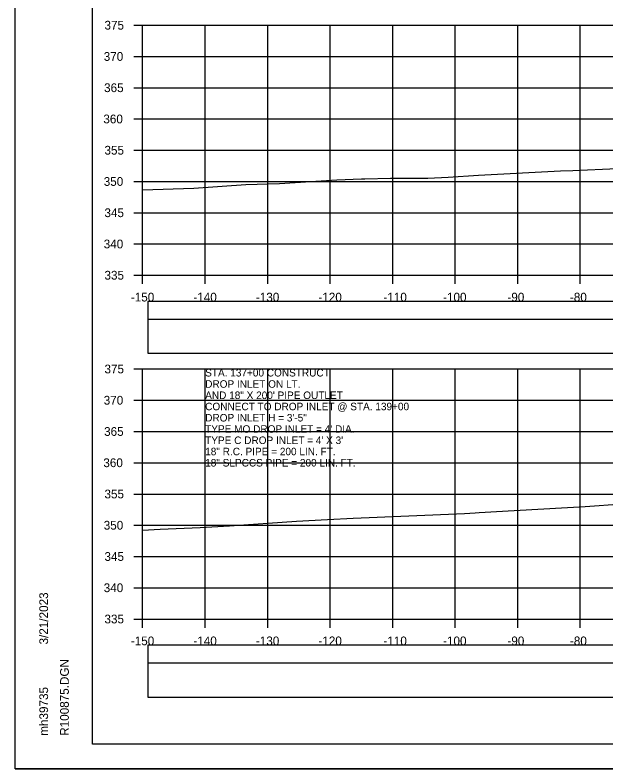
# Model space of a CAD drawing. Extents: x 1368122 to 1710785, y 373130 to 557566.
# Drawn here: x 1368518.5 to 1368613, y 378463.8 to 378584.4 of the extents above; entities that cross this region are included whole.
import ezdxf

# ---------------------------------------------------------------- set-up
doc = ezdxf.new("R2010")
doc.units = 0
for name, color, linetype in [('R_Alt Surface', 7, 'Continuous'), ('R_Axis', 7, 'Continuous'), ('R_Axis Annot', 7, 'Continuous'), ('R_Border', 7, 'Continuous'), ('R_Exist Surface', 7, 'Continuous'), ('R_Grid', 7, 'Continuous'), ('R_No Plot', 7, 'Continuous'), ('R_Water Annot', 7, 'Continuous')]:
    doc.layers.add(name, color=color, linetype=linetype)

msp = doc.modelspace()

# ---------------------------------------------------------------- linework, layer by layer
for points in [[(1368539.73, 378530.28), (1368838.03, 378530.28), (1368838.03, 378535.7), (1368539.73, 378535.7)], [(1368539.73, 378475.28), (1368838.03, 378475.28), (1368838.03, 378480.7), (1368539.73, 378480.7)]]:
    msp.add_lwpolyline(points, close=True)
at = {"layer": 'R_Alt Surface'}
for points in [[(1368539.73, 378535.75), (1368838.03, 378535.75), (1368838.03, 378538.57), (1368539.73, 378538.57)], [(1368539.73, 378480.75), (1368838.03, 378480.75), (1368838.03, 378483.57), (1368539.73, 378483.57)]]:
    msp.add_lwpolyline(points, close=True, dxfattribs=at)
at = {"layer": 'R_Axis'}
for p, q in [((1368537.48, 378582.76), (1368538.88, 378582.76)), ((1368538.88, 378542.76), (1368538.88, 378582.76)), ((1368537.48, 378577.76), (1368538.88, 378577.76)), ((1368537.48, 378572.76), (1368538.88, 378572.76)), ((1368537.48, 378567.76), (1368538.88, 378567.76)), ((1368537.48, 378562.76), (1368538.88, 378562.76)), ((1368537.48, 378557.76), (1368538.88, 378557.76)), ((1368537.48, 378552.76), (1368538.88, 378552.76)), ((1368537.48, 378547.76), (1368538.88, 378547.76)), ((1368537.48, 378542.76), (1368538.88, 378542.76)), ((1368538.88, 378542.76), (1368838.88, 378542.76)), ((1368538.88, 378541.36), (1368538.88, 378542.76)), ((1368548.88, 378541.36), (1368548.88, 378542.76)), ((1368558.88, 378541.36), (1368558.88, 378542.76)), ((1368568.88, 378541.36), (1368568.88, 378542.76)), ((1368578.88, 378541.36), (1368578.88, 378542.76)), ((1368588.88, 378541.36), (1368588.88, 378542.76)), ((1368598.88, 378541.36), (1368598.88, 378542.76)), ((1368608.88, 378541.36), (1368608.88, 378542.76)), ((1368537.48, 378527.76), (1368538.88, 378527.76)), ((1368538.88, 378487.76), (1368538.88, 378527.76)), ((1368537.48, 378522.76), (1368538.88, 378522.76)), ((1368537.48, 378517.76), (1368538.88, 378517.76)), ((1368537.48, 378512.76), (1368538.88, 378512.76)), ((1368537.48, 378507.76), (1368538.88, 378507.76)), ((1368537.48, 378502.76), (1368538.88, 378502.76)), ((1368537.48, 378497.76), (1368538.88, 378497.76)), ((1368537.48, 378492.76), (1368538.88, 378492.76)), ((1368537.48, 378487.76), (1368538.88, 378487.76)), ((1368538.88, 378487.76), (1368838.88, 378487.76)), ((1368538.88, 378486.36), (1368538.88, 378487.76)), ((1368548.88, 378486.36), (1368548.88, 378487.76)), ((1368558.88, 378486.36), (1368558.88, 378487.76)), ((1368568.88, 378486.36), (1368568.88, 378487.76)), ((1368578.88, 378486.36), (1368578.88, 378487.76)), ((1368588.88, 378486.36), (1368588.88, 378487.76)), ((1368598.88, 378486.36), (1368598.88, 378487.76)), ((1368608.88, 378486.36), (1368608.88, 378487.76))]:
    msp.add_line(p, q, dxfattribs=at)
at = {"layer": 'R_Border'}
for p, q in [((1368530.88, 378467.76), (1368530.88, 378673.22)), ((1368530.88, 378467.76), (1368530.88, 378467.76)), ((1368847.06, 378467.76), (1368530.88, 378467.76))]:
    msp.add_line(p, q, dxfattribs=at)
at = {"layer": 'R_Exist Surface'}
for points in [[(1368538.88, 378556.41), (1368547.07, 378556.71), (1368555.39, 378557.26), (1368560.75, 378557.43), (1368569.95, 378558), (1368573.86, 378558.19), (1368574.4, 378558.2), (1368578.52, 378558.28), (1368584.49, 378558.29), (1368587.75, 378558.44), (1368592.62, 378558.76), (1368605.69, 378559.46), (1368607.69, 378559.5), (1368621.86, 378560.14)], [(1368538.88, 378501.96), (1368541.66, 378502.12), (1368548.07, 378502.38), (1368552.75, 378502.67), (1368563.5, 378503.43), (1368568.45, 378503.7), (1368572.57, 378503.92), (1368590.36, 378504.66), (1368592.09, 378504.76), (1368592.72, 378504.81), (1368593.66, 378504.86), (1368595.49, 378504.98), (1368609.67, 378505.78), (1368621.5, 378506.59)]]:
    msp.add_lwpolyline(points, dxfattribs=at)
at = {"layer": 'R_Grid'}
for p, q in [((1368538.88, 378582.76), (1368838.88, 378582.76)), ((1368538.88, 378542.76), (1368538.88, 378582.76)), ((1368548.88, 378542.76), (1368548.88, 378582.76)), ((1368558.88, 378542.76), (1368558.88, 378582.76)), ((1368568.88, 378542.76), (1368568.88, 378582.76)), ((1368578.88, 378542.76), (1368578.88, 378582.76)), ((1368588.88, 378542.76), (1368588.88, 378582.76)), ((1368598.88, 378542.76), (1368598.88, 378582.76)), ((1368608.88, 378542.76), (1368608.88, 378582.76)), ((1368538.88, 378577.76), (1368838.88, 378577.76)), ((1368538.88, 378572.76), (1368838.88, 378572.76)), ((1368538.88, 378567.76), (1368838.88, 378567.76)), ((1368538.88, 378562.76), (1368838.88, 378562.76)), ((1368538.88, 378557.76), (1368838.88, 378557.76)), ((1368538.88, 378552.76), (1368838.88, 378552.76)), ((1368538.88, 378547.76), (1368838.88, 378547.76)), ((1368538.88, 378542.76), (1368838.88, 378542.76)), ((1368538.88, 378527.76), (1368838.88, 378527.76)), ((1368538.88, 378487.76), (1368538.88, 378527.76)), ((1368548.88, 378487.76), (1368548.88, 378527.76)), ((1368558.88, 378487.76), (1368558.88, 378527.76)), ((1368568.88, 378487.76), (1368568.88, 378527.76)), ((1368578.88, 378487.76), (1368578.88, 378527.76)), ((1368588.88, 378487.76), (1368588.88, 378527.76)), ((1368598.88, 378487.76), (1368598.88, 378527.76)), ((1368608.88, 378487.76), (1368608.88, 378527.76)), ((1368538.88, 378522.76), (1368838.88, 378522.76)), ((1368538.88, 378517.76), (1368838.88, 378517.76)), ((1368538.88, 378512.76), (1368838.88, 378512.76)), ((1368538.88, 378507.76), (1368838.88, 378507.76)), ((1368538.88, 378502.76), (1368838.88, 378502.76)), ((1368538.88, 378497.76), (1368838.88, 378497.76)), ((1368538.88, 378492.76), (1368838.88, 378492.76)), ((1368538.88, 378487.76), (1368838.88, 378487.76))]:
    msp.add_line(p, q, dxfattribs=at)
at = {"layer": 'R_No Plot'}
msp.add_line((1368518.48, 378463.78), (1368851.81, 378463.78), dxfattribs=at)
for points in [[(1368518.47, 378677.11), (1368851.81, 378677.11), (1368851.81, 378463.78), (1368518.47, 378463.78)], [(1368764.8, 378673.22), (1368784.42, 378673.22), (1368784.42, 378663.34), (1368800.53, 378663.34), (1368823.73, 378663.34), (1368823.85, 378635.18), (1368847.06, 378635.18), (1368847.06, 378467.76), (1368530.88, 378467.76), (1368530.88, 378673.22)]]:
    msp.add_lwpolyline(points, close=True, dxfattribs=at)

# ---------------------------------------------------------------- texts
at = {"layer": 'R_Axis Annot'}
for s, p in [('375', (1368532.77, 378582.06)), ('370', (1368532.65, 378577.06)), ('365', (1368532.71, 378572.06)), ('360', (1368532.59, 378567.06)), ('355', (1368532.77, 378562.06)), ('350', (1368532.65, 378557.06)), ('345', (1368532.77, 378552.06)), ('340', (1368532.65, 378547.06)), ('335', (1368532.77, 378542.06)), ('-150', (1368536.99, 378538.56)), ('-140', (1368546.99, 378538.56)), ('-130', (1368556.99, 378538.56)), ('-120', (1368566.99, 378538.56)), ('-110', (1368577.39, 378538.56)), ('-100', (1368586.93, 378538.56)), ('-90', (1368597.22, 378538.56)), ('-80', (1368607.22, 378538.56)), ('375', (1368532.77, 378527.06)), ('370', (1368532.65, 378522.06)), ('365', (1368532.71, 378517.06)), ('360', (1368532.59, 378512.06)), ('355', (1368532.77, 378507.06)), ('350', (1368532.65, 378502.06)), ('345', (1368532.77, 378497.06)), ('340', (1368532.65, 378492.06)), ('335', (1368532.77, 378487.06)), ('-150', (1368536.99, 378483.56)), ('-140', (1368546.99, 378483.56)), ('-130', (1368556.99, 378483.56)), ('-120', (1368566.99, 378483.56)), ('-110', (1368577.39, 378483.56)), ('-100', (1368586.93, 378483.56)), ('-90', (1368597.22, 378483.56)), ('-80', (1368607.22, 378483.56))]:
    msp.add_text(s, height=1.4, dxfattribs=at).set_placement(p)
at = {"layer": 'R_Border'}
for s, p in [('3/21/2023', (1368523.75, 378483.69)), ('R100875.DGN', (1368527.07, 378469.08)), ('mh39735', (1368523.75, 378469.08))]:
    msp.add_text(s, height=1.4, rotation=90, dxfattribs=at).set_placement(p)
at = {"layer": 'R_Water Annot'}
for s, p in [('STA. 137+00 CONSTRUCT', (1368548.88, 378526.56)), ('DROP INLET ON LT.', (1368548.88, 378524.76)), ('AND 18" X 200\' PIPE OUTLET', (1368548.88, 378522.96)), ('CONNECT TO DROP INLET @ STA. 139+00', (1368548.88, 378521.16)), ('DROP INLET H = 3\'-5"', (1368548.88, 378519.36)), ("TYPE MO DROP INLET = 4' DIA.", (1368548.88, 378517.56)), ("TYPE C DROP INLET = 4' X 3'", (1368548.88, 378515.76)), ('18" R.C. PIPE = 200 LIN. FT.', (1368548.88, 378513.96)), ('18" SLPCCS PIPE = 200 LIN. FT.', (1368548.88, 378512.16))]:
    msp.add_text(s, height=1.2, dxfattribs=at).set_placement(p)

doc.saveas('drawing.dxf')
